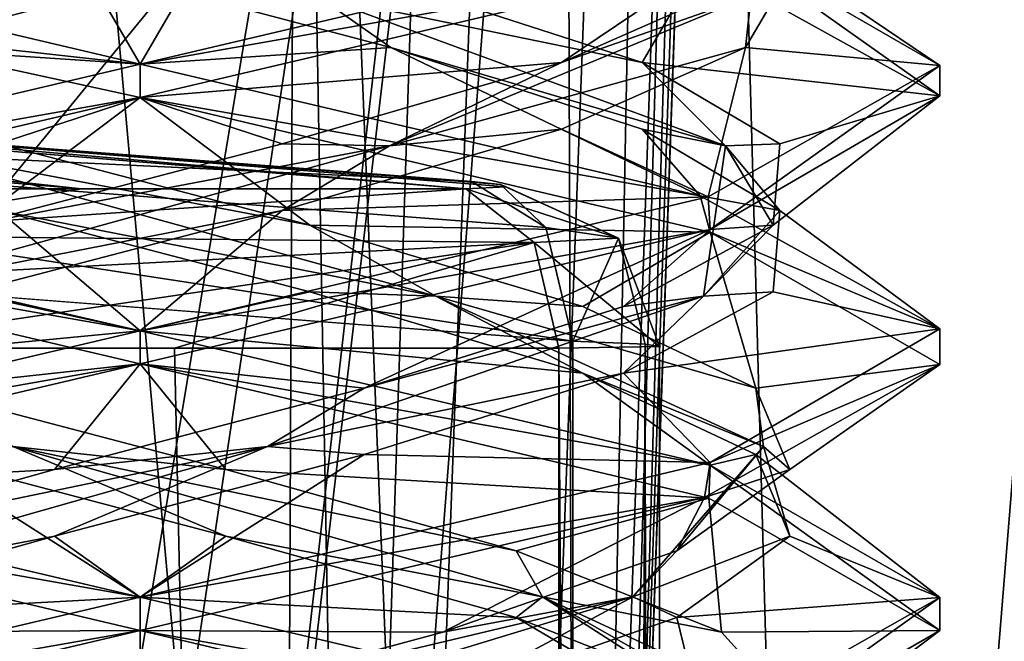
# Model space of a CAD drawing. Header units: millimetres. Extents: x -18.9 to 18.9, y -8.8 to 39.
# Tile 299 of 332: x 9.7 to 11.6, y 28.4 to 29.6. Entities that reach past the tile are written whole.
import ezdxf

# ---------------------------------------------------------------- set-up
doc = ezdxf.new("R2010")
doc.units = ezdxf.units.MM
doc.header["$LTSCALE"] = 41.718519
for name, color, linetype in [('15', 7, 'CONTINUOUS'), ('170', 7, 'CONTINUOUS'), ('171', 7, 'CONTINUOUS'), ('172', 7, 'CONTINUOUS'), ('177', 7, 'CONTINUOUS'), ('178', 7, 'CONTINUOUS'), ('1853', 7, 'CONTINUOUS'), ('1895', 7, 'CONTINUOUS'), ('1896', 7, 'CONTINUOUS'), ('1897', 7, 'CONTINUOUS'), ('1898', 7, 'CONTINUOUS'), ('1899', 7, 'CONTINUOUS'), ('1900', 7, 'CONTINUOUS'), ('1901', 7, 'CONTINUOUS'), ('1902', 7, 'CONTINUOUS'), ('1903', 7, 'CONTINUOUS'), ('1916', 7, 'CONTINUOUS'), ('1917', 7, 'CONTINUOUS'), ('1918', 7, 'CONTINUOUS'), ('193', 7, 'CONTINUOUS'), ('2008', 7, 'CONTINUOUS'), ('303', 7, 'CONTINUOUS'), ('308', 7, 'CONTINUOUS'), ('32', 7, 'CONTINUOUS'), ('47', 7, 'CONTINUOUS'), ('7', 7, 'CONTINUOUS'), ('8', 7, 'CONTINUOUS')]:
    doc.layers.add(name, color=color, linetype=linetype)

msp = doc.modelspace()

# ---------------------------------------------------------------- linework, layer by layer
at = {"layer": '15', "color": 7, "linetype": 'Continuous'}
for points in [[(9.3355, 27.7834, 14.6836), (10.7441, -3.5, 13.6867), (9.3538, 28.967, 14.672), (9.3355, 27.7834, 14.6836)], [(9.3538, 28.967, 14.672), (10.7441, -3.5, 13.6867), (10.0229, 28.967, 14.2233), (9.3538, 28.967, 14.672)], [(10.0229, 28.967, 14.2233), (10.7441, -3.5, 13.6867), (10.7441, 28.967, 13.6867), (10.0229, 28.967, 14.2233)]]:
    msp.add_3dface(points, dxfattribs=at)
at = {"layer": '170', "color": 7, "linetype": 'Continuous'}
for points in [[(10.7699, 28.9806, 12.9218), (9.2835, 29.0956, 11.5834), (8.001, 29.4035, 10.5486), (10.7699, 28.9806, 12.9218)], [(10.7195, 29.1934, 12.996), (10.7699, 28.9806, 12.9218), (8.001, 29.4035, 10.5486), (10.7195, 29.1934, 12.996)], [(9.0934, 29.3951, 11.8202), (10.5801, 29.2801, 13.1584), (8.001, 29.4035, 10.5486), (9.0934, 29.3951, 11.8202)], [(10.5801, 29.2801, 13.1584), (10.7195, 29.1934, 12.996), (8.001, 29.4035, 10.5486), (10.5801, 29.2801, 13.1584)]]:
    msp.add_3dface(points, dxfattribs=at)
at = {"layer": '171', "color": 7, "linetype": 'Continuous'}
for points in [[(10.5801, 29.2801, 13.1584), (10.6343, 29.2744, 13.2394), (10.7195, 29.1934, 12.996), (10.5801, 29.2801, 13.1584)], [(10.6451, 29.27, 13.3281), (10.5696, 29.2665, 13.4644), (10.8557, 29.1738, 13.3167), (10.6451, 29.27, 13.3281)], [(10.5696, 29.2665, 13.4644), (10.6978, 29.1654, 13.6277), (10.8557, 29.1738, 13.3167), (10.5696, 29.2665, 13.4644)], [(10.6343, 29.2744, 13.2394), (10.6451, 29.27, 13.3281), (10.8557, 29.1738, 13.3167), (10.6343, 29.2744, 13.2394)], [(10.6343, 29.2744, 13.2394), (10.8557, 29.1738, 13.3167), (10.7195, 29.1934, 12.996), (10.6343, 29.2744, 13.2394)], [(10.8557, 29.1738, 13.3167), (10.7699, 28.9806, 12.9218), (10.7195, 29.1934, 12.996), (10.8557, 29.1738, 13.3167)], [(10.6978, 29.1654, 13.6277), (10.9326, 28.9705, 13.346), (10.8557, 29.1738, 13.3167), (10.6978, 29.1654, 13.6277)], [(10.9059, 28.9749, 13.1244), (10.7699, 28.9806, 12.9218), (10.8557, 29.1738, 13.3167), (10.9059, 28.9749, 13.1244)], [(10.9326, 28.9705, 13.346), (10.9059, 28.9749, 13.1244), (10.8557, 29.1738, 13.3167), (10.9326, 28.9705, 13.346)], [(10.7441, 28.967, 13.6867), (10.9326, 28.9705, 13.346), (10.6978, 29.1654, 13.6277), (10.7441, 28.967, 13.6867)]]:
    msp.add_3dface(points, dxfattribs=at)
at = {"layer": '172', "color": 7, "linetype": 'Continuous'}
for points in [[(9.8487, 29.2665, 14.0004), (9.1814, 29.2665, 14.4468), (9.3007, 29.1792, 14.6015), (9.8487, 29.2665, 14.0004)], [(10.5696, 29.2665, 13.4644), (9.8487, 29.2665, 14.0004), (9.3007, 29.1792, 14.6015), (10.5696, 29.2665, 13.4644)], [(10.6978, 29.1654, 13.6277), (10.5696, 29.2665, 13.4644), (9.3007, 29.1792, 14.6015), (10.6978, 29.1654, 13.6277)], [(9.3372, 29.0934, 14.6494), (10.6978, 29.1654, 13.6277), (9.3007, 29.1792, 14.6015), (9.3372, 29.0934, 14.6494)], [(9.3538, 28.967, 14.672), (10.6978, 29.1654, 13.6277), (9.3372, 29.0934, 14.6494), (9.3538, 28.967, 14.672)], [(9.3538, 28.967, 14.672), (10.0229, 28.967, 14.2233), (10.6978, 29.1654, 13.6277), (9.3538, 28.967, 14.672)], [(10.0229, 28.967, 14.2233), (10.7441, 28.967, 13.6867), (10.6978, 29.1654, 13.6277), (10.0229, 28.967, 14.2233)]]:
    msp.add_3dface(points, dxfattribs=at)
at = {"layer": '177', "color": 7, "linetype": 'Continuous'}
for points in [[(11.1255, 34.2886, -5.425), (11.1093, 34.229, -5.6856), (10.7802, 24.4, -5.425), (11.1255, 34.2886, -5.425)], [(11.1093, 34.229, -5.6856), (11.0598, 34.207, -5.9733), (10.7802, 24.4, -5.425), (11.1093, 34.229, -5.6856)], [(10.3829, 24.4, -6.6473), (9.4979, 34.207, -7.7125), (9.3422, 24.4, -7.4034), (10.3829, 24.4, -6.6473)], [(10.2068, 34.207, -7.322), (9.4979, 34.207, -7.7125), (10.3829, 24.4, -6.6473), (10.2068, 34.207, -7.322)], [(10.7475, 34.207, -6.7199), (10.2068, 34.207, -7.322), (10.3829, 24.4, -6.6473), (10.7475, 34.207, -6.7199)], [(10.7802, 24.4, -5.425), (10.7475, 34.207, -6.7199), (10.3829, 24.4, -6.6473), (10.7802, 24.4, -5.425)], [(11.0598, 34.207, -5.9733), (10.7475, 34.207, -6.7199), (10.7802, 24.4, -5.425), (11.0598, 34.207, -5.9733)]]:
    msp.add_3dface(points, dxfattribs=at)
at = {"layer": '178', "color": 7, "linetype": 'Continuous'}
for points in [[(11.1255, 34.2886, -5.425), (10.7802, 24.4, -5.425), (11.1241, 34.2486, -0.7572), (11.1255, 34.2886, -5.425)], [(11.1241, 34.2486, -0.7572), (10.7802, 24.4, -5.425), (11.1226, 34.207, -0.3315), (11.1241, 34.2486, -0.7572)], [(11.1226, 34.207, -0.3315), (10.7802, 24.4, -5.425), (11.1226, 34.207, 2.7187), (11.1226, 34.207, -0.3315)], [(11.1226, 34.207, 2.7187), (10.7802, 24.4, -5.425), (10.9836, 30.2258, 2.6485), (11.1226, 34.207, 2.7187)], [(10.9836, 30.2258, 2.6485), (10.7802, 24.4, -5.425), (10.8484, 26.3538, -0.5912), (10.9836, 30.2258, 2.6485)], [(10.8523, 26.466, -0.2977), (10.9836, 30.2258, 2.6485), (10.8484, 26.3538, -0.5912), (10.8523, 26.466, -0.2977)], [(10.8526, 26.475, -0.2706), (10.9836, 30.2258, 2.6485), (10.8523, 26.466, -0.2977), (10.8526, 26.475, -0.2706)], [(10.8567, 26.593, 0.3638), (10.9836, 30.2258, 2.6485), (10.8526, 26.475, -0.2706), (10.8567, 26.593, 0.3638)], [(10.8567, 26.593, 2.5869), (10.9836, 30.2258, 2.6485), (10.8567, 26.593, 0.3638), (10.8567, 26.593, 2.5869)]]:
    msp.add_3dface(points, dxfattribs=at)
at = {"layer": '1853', "color": 7, "linetype": 'Continuous'}
for points in [[(9.9586, 29.5, 6.8562), (9.3756, 29.5646, 6.9742), (8.894, 29.7512, 7.2995), (9.9586, 29.5, 6.8562)], [(9.9586, 29.4375, 6.8562), (9.3756, 29.5646, 6.9742), (9.9586, 29.5, 6.8562), (9.9586, 29.4375, 6.8562)], [(9.9586, 29.4375, 9.8562), (9.9586, 29.5, 9.8562), (8.8912, 29.248, 9.4102), (9.9586, 29.4375, 9.8562)], [(8.8975, 29.1874, 9.4165), (9.9586, 29.4375, 9.8562), (8.8912, 29.248, 9.4102), (8.8975, 29.1874, 9.4165)], [(9.9586, 28.9375, 6.8562), (8.9036, 29.1858, 7.29), (9.9586, 29, 6.8562), (9.9586, 28.9375, 6.8562)], [(9.9586, 29, 6.8562), (8.9036, 29.1858, 7.29), (9.3756, 29.1271, 6.9742), (9.9586, 29, 6.8562)], [(9.9586, 28.9375, 9.8562), (9.9586, 29, 9.8562), (8.8975, 28.7499, 9.4165), (9.9586, 28.9375, 9.8562)], [(8.9045, 28.6895, 9.4234), (9.9586, 28.9375, 9.8562), (8.8975, 28.7499, 9.4165), (8.9045, 28.6895, 9.4234)], [(9.9586, 28.5, 6.8562), (8.8987, 28.6873, 7.2948), (8.9036, 28.7483, 7.29), (9.9586, 28.5, 6.8562)], [(9.9586, 28.4375, 6.8562), (8.8987, 28.6873, 7.2948), (9.9586, 28.5, 6.8562), (9.9586, 28.4375, 6.8562)], [(9.9586, 28.4375, 9.8562), (9.9586, 28.5, 9.8562), (8.9045, 28.252, 9.4234), (9.9586, 28.4375, 9.8562)], [(8.8968, 28.1872, 9.4158), (9.9586, 28.4375, 9.8562), (8.9045, 28.252, 9.4234), (8.8968, 28.1872, 9.4158)]]:
    msp.add_3dface(points, dxfattribs=at)
at = {"layer": '1895', "color": 7, "linetype": 'Continuous'}
for points in [[(11.0244, 29.7484, 7.3008), (11.1833, 29.684, 8.2491), (11.4585, 29.4977, 8.3668), (11.0244, 29.7484, 7.3008)], [(11.1833, 29.684, 8.2491), (11.0944, 29.5312, 8.8267), (11.4585, 29.4977, 8.3668), (11.1833, 29.684, 8.2491)], [(11.0944, 29.5312, 8.8267), (10.7488, 29.3785, 9.298), (11.0242, 29.2515, 9.4119), (11.0944, 29.5312, 8.8267)], [(11.4585, 29.4977, 8.3668), (11.0944, 29.5312, 8.8267), (11.0242, 29.2515, 9.4119), (11.4585, 29.4977, 8.3668)], [(10.7488, 29.3785, 9.298), (10.2247, 29.2257, 9.5565), (11.0242, 29.2515, 9.4119), (10.7488, 29.3785, 9.298)], [(10.2247, 29.2257, 9.5565), (9.9586, 29, 9.8562), (11.0242, 29.2515, 9.4119), (10.2247, 29.2257, 9.5565)], [(9.6404, 29.0729, 9.5437), (9.9586, 29, 9.8562), (10.2247, 29.2257, 9.5565), (9.6404, 29.0729, 9.5437)], [(9.128, 28.9201, 9.2626), (9.9586, 29, 9.8562), (9.6404, 29.0729, 9.5437), (9.128, 28.9201, 9.2626)], [(8.8975, 28.7499, 9.4165), (9.9586, 29, 9.8562), (9.128, 28.9201, 9.2626), (8.8975, 28.7499, 9.4165)]]:
    msp.add_3dface(points, dxfattribs=at)
at = {"layer": '1896', "color": 7, "linetype": 'Continuous'}
for points in [[(11.0944, 29.5312, 8.8267), (11.1833, 29.684, 8.2491), (11.1047, 29.629, 8.6882), (11.0944, 29.5312, 8.8267)], [(10.7488, 29.5035, 9.298), (11.1047, 29.629, 8.6882), (11.0944, 29.6562, 8.8267), (10.7488, 29.5035, 9.298)], [(10.4263, 29.347, 9.454), (11.0944, 29.5312, 8.8267), (11.1047, 29.629, 8.6882), (10.4263, 29.347, 9.454)], [(10.4263, 29.347, 9.454), (11.1047, 29.629, 8.6882), (10.7488, 29.5035, 9.298), (10.4263, 29.347, 9.454)], [(10.7488, 29.3785, 9.298), (11.0944, 29.5312, 8.8267), (10.4263, 29.347, 9.454), (10.7488, 29.3785, 9.298)], [(10.2247, 29.3507, 9.5565), (10.4263, 29.347, 9.454), (10.7488, 29.5035, 9.298), (10.2247, 29.3507, 9.5565)], [(10.2247, 29.2257, 9.5565), (10.7488, 29.3785, 9.298), (10.4263, 29.347, 9.454), (10.2247, 29.2257, 9.5565)], [(9.404, 29.0649, 9.4128), (10.2247, 29.2257, 9.5565), (10.4263, 29.347, 9.454), (9.404, 29.0649, 9.4128)], [(9.404, 29.0649, 9.4128), (10.4263, 29.347, 9.454), (9.6404, 29.1979, 9.5437), (9.404, 29.0649, 9.4128)], [(9.6404, 29.1979, 9.5437), (10.4263, 29.347, 9.454), (10.2247, 29.3507, 9.5565), (9.6404, 29.1979, 9.5437)], [(9.6404, 29.0729, 9.5437), (10.2247, 29.2257, 9.5565), (9.404, 29.0649, 9.4128), (9.6404, 29.0729, 9.5437)], [(9.9586, 28.2188, 7.163), (9.3909, 28.309, 7.2658), (9.0343, 28.5008, 7.6016), (9.9586, 28.2188, 7.163)], [(9.9586, 28.2188, 7.163), (9.0343, 28.5008, 7.6016), (9.9586, 28.2812, 7.1269), (9.9586, 28.2188, 7.163)], [(9.9586, 28.2812, 7.1269), (9.0343, 28.5008, 7.6016), (9.3909, 28.434, 7.2658), (9.9586, 28.2812, 7.1269)]]:
    msp.add_3dface(points, dxfattribs=at)
at = {"layer": '1897', "color": 7, "linetype": 'Continuous'}
for points in [[(9.9586, 29.4375, 9.8562), (10.7488, 29.5035, 9.298), (11.0242, 29.689, 9.4119), (9.9586, 29.4375, 9.8562)], [(10.7488, 29.5035, 9.298), (11.0944, 29.6562, 8.8267), (11.0242, 29.689, 9.4119), (10.7488, 29.5035, 9.298)], [(9.9586, 29.4375, 9.8562), (10.2247, 29.3507, 9.5565), (10.7488, 29.5035, 9.298), (9.9586, 29.4375, 9.8562)], [(9.9586, 29.4375, 9.8562), (8.8975, 29.1874, 9.4165), (9.6404, 29.1979, 9.5437), (9.9586, 29.4375, 9.8562)], [(9.9586, 29.4375, 9.8562), (9.6404, 29.1979, 9.5437), (10.2247, 29.3507, 9.5565), (9.9586, 29.4375, 9.8562)], [(8.8987, 28.6873, 7.2948), (9.9586, 28.4375, 6.8562), (9.3909, 28.434, 7.2658), (8.8987, 28.6873, 7.2948)], [(9.9586, 28.4375, 6.8562), (9.9586, 28.2812, 7.1269), (9.3909, 28.434, 7.2658), (9.9586, 28.4375, 6.8562)], [(9.9586, 28.2812, 7.1269), (9.9586, 28.4375, 6.8562), (11.0175, 28.188, 7.2938), (9.9586, 28.2812, 7.1269)]]:
    msp.add_3dface(points, dxfattribs=at)
at = {"layer": '1898', "color": 7, "linetype": 'Continuous'}
for points in [[(10.0657, 29.684, 9.5809), (9.9586, 29.5, 9.8562), (11.0245, 29.7516, 9.4116), (10.0657, 29.684, 9.5809)], [(9.4881, 29.5312, 9.492), (9.9586, 29.5, 9.8562), (10.0657, 29.684, 9.5809), (9.4881, 29.5312, 9.492)], [(8.8912, 29.248, 9.4102), (9.9586, 29.5, 9.8562), (9.4881, 29.5312, 9.492), (8.8912, 29.248, 9.4102)], [(9.9586, 28.5, 6.8562), (8.9036, 28.7483, 7.29), (9.5381, 28.7674, 7.201), (9.9586, 28.5, 6.8562)], [(10.119, 28.6146, 7.1374), (9.9586, 28.5, 6.8562), (9.5381, 28.7674, 7.201), (10.119, 28.6146, 7.1374)], [(10.6637, 28.4618, 7.3492), (9.9586, 28.5, 6.8562), (10.119, 28.6146, 7.1374), (10.6637, 28.4618, 7.3492)], [(9.9586, 28.5, 6.8562), (10.6637, 28.4618, 7.3492), (11.0255, 28.2481, 7.3019), (9.9586, 28.5, 6.8562)], [(10.6637, 28.4618, 7.3492), (11.049, 28.309, 7.7886), (11.0255, 28.2481, 7.3019), (10.6637, 28.4618, 7.3492)]]:
    msp.add_3dface(points, dxfattribs=at)
at = {"layer": '1899', "color": 7, "linetype": 'Continuous'}
for points in [[(9.4881, 29.5312, 9.492), (10.0657, 29.684, 9.5809), (9.6266, 29.629, 9.5024), (9.4881, 29.5312, 9.492)], [(10.119, 28.7396, 7.1374), (9.7199, 28.7829, 7.1871), (9.5381, 28.8924, 7.201), (10.119, 28.7396, 7.1374)], [(10.119, 28.6146, 7.1374), (9.5381, 28.7674, 7.201), (9.7199, 28.7829, 7.1871), (10.119, 28.6146, 7.1374)], [(10.7133, 28.5008, 7.4319), (10.119, 28.6146, 7.1374), (9.7199, 28.7829, 7.1871), (10.7133, 28.5008, 7.4319)], [(10.7133, 28.5008, 7.4319), (9.7199, 28.7829, 7.1871), (10.6637, 28.5868, 7.3492), (10.7133, 28.5008, 7.4319)], [(10.6637, 28.5868, 7.3492), (9.7199, 28.7829, 7.1871), (10.119, 28.7396, 7.1374), (10.6637, 28.5868, 7.3492)], [(10.6637, 28.4618, 7.3492), (10.119, 28.6146, 7.1374), (10.7133, 28.5008, 7.4319), (10.6637, 28.4618, 7.3492)], [(11.049, 28.434, 7.7886), (10.7133, 28.5008, 7.4319), (10.6637, 28.5868, 7.3492), (11.049, 28.434, 7.7886)], [(11.049, 28.309, 7.7886), (10.6637, 28.4618, 7.3492), (10.7133, 28.5008, 7.4319), (11.049, 28.309, 7.7886)], [(11.1519, 28.2188, 8.3562), (11.049, 28.309, 7.7886), (10.7133, 28.5008, 7.4319), (11.1519, 28.2188, 8.3562)], [(11.1519, 28.2188, 8.3562), (10.7133, 28.5008, 7.4319), (11.1879, 28.2812, 8.3562), (11.1519, 28.2188, 8.3562)], [(11.1879, 28.2812, 8.3562), (10.7133, 28.5008, 7.4319), (11.049, 28.434, 7.7886), (11.1879, 28.2812, 8.3562)]]:
    msp.add_3dface(points, dxfattribs=at)
at = {"layer": '1900', "color": 7, "linetype": 'Continuous'}
for points in [[(8.9036, 29.1858, 7.29), (9.9586, 28.9375, 6.8562), (9.5381, 28.8924, 7.201), (8.9036, 29.1858, 7.29)], [(9.9586, 28.9375, 6.8562), (10.119, 28.7396, 7.1374), (9.5381, 28.8924, 7.201), (9.9586, 28.9375, 6.8562)], [(10.119, 28.7396, 7.1374), (9.9586, 28.9375, 6.8562), (11.0255, 28.6856, 7.3019), (10.119, 28.7396, 7.1374)], [(10.6637, 28.5868, 7.3492), (10.119, 28.7396, 7.1374), (11.0255, 28.6856, 7.3019), (10.6637, 28.5868, 7.3492)], [(11.049, 28.434, 7.7886), (10.6637, 28.5868, 7.3492), (11.0255, 28.6856, 7.3019), (11.049, 28.434, 7.7886)], [(11.4586, 28.4373, 8.3571), (11.049, 28.434, 7.7886), (11.0255, 28.6856, 7.3019), (11.4586, 28.4373, 8.3571)], [(11.0256, 28.1894, 9.4105), (11.049, 28.1285, 8.9239), (11.4586, 28.4373, 8.3571), (11.0256, 28.1894, 9.4105)], [(11.049, 28.1285, 8.9239), (11.1879, 28.2812, 8.3562), (11.4586, 28.4373, 8.3571), (11.049, 28.1285, 8.9239)], [(11.1879, 28.2812, 8.3562), (11.049, 28.434, 7.7886), (11.4586, 28.4373, 8.3571), (11.1879, 28.2812, 8.3562)]]:
    msp.add_3dface(points, dxfattribs=at)
at = {"layer": '1901', "color": 7, "linetype": 'Continuous'}
for points in [[(9.9586, 29, 6.8562), (9.3756, 29.1271, 6.9742), (9.6925, 29.2257, 7.156), (9.9586, 29, 6.8562)], [(10.2768, 29.0729, 7.1688), (9.9586, 29, 6.8562), (9.6925, 29.2257, 7.156), (10.2768, 29.0729, 7.1688)], [(10.7891, 28.9201, 7.4499), (9.9586, 29, 6.8562), (10.2768, 29.0729, 7.1688), (10.7891, 28.9201, 7.4499)], [(9.9586, 29, 6.8562), (10.7891, 28.9201, 7.4499), (11.0281, 28.7473, 7.3045), (9.9586, 29, 6.8562)], [(10.7891, 28.9201, 7.4499), (11.1138, 28.7674, 7.9358), (11.0281, 28.7473, 7.3045), (10.7891, 28.9201, 7.4499)], [(11.0281, 28.7473, 7.3045), (11.1138, 28.7674, 7.9358), (11.4586, 28.4991, 8.3603), (11.0281, 28.7473, 7.3045)], [(11.1138, 28.7674, 7.9358), (11.1774, 28.6146, 8.5167), (11.4586, 28.4991, 8.3603), (11.1138, 28.7674, 7.9358)], [(11.1774, 28.6146, 8.5167), (10.9656, 28.4618, 9.0614), (11.4586, 28.4991, 8.3603), (11.1774, 28.6146, 8.5167)], [(11.4586, 28.4991, 8.3603), (10.9656, 28.4618, 9.0614), (11.0169, 28.2493, 9.4192), (11.4586, 28.4991, 8.3603)], [(10.9656, 28.4618, 9.0614), (10.5262, 28.309, 9.4467), (11.0169, 28.2493, 9.4192), (10.9656, 28.4618, 9.0614)]]:
    msp.add_3dface(points, dxfattribs=at)
at = {"layer": '1902', "color": 7, "linetype": 'Continuous'}
for points in [[(10.2768, 29.1979, 7.1688), (9.4909, 29.347, 7.2584), (9.6925, 29.3507, 7.156), (10.2768, 29.1979, 7.1688)], [(10.5131, 29.0649, 7.2996), (9.6925, 29.2257, 7.156), (9.4909, 29.347, 7.2584), (10.5131, 29.0649, 7.2996)], [(10.5131, 29.0649, 7.2996), (9.4909, 29.347, 7.2584), (10.2768, 29.1979, 7.1688), (10.5131, 29.0649, 7.2996)], [(10.2768, 29.0729, 7.1688), (9.6925, 29.2257, 7.156), (10.5131, 29.0649, 7.2996), (10.2768, 29.0729, 7.1688)], [(10.7891, 29.0451, 7.4499), (10.5131, 29.0649, 7.2996), (10.2768, 29.1979, 7.1688), (10.7891, 29.0451, 7.4499)], [(10.7891, 28.9201, 7.4499), (10.2768, 29.0729, 7.1688), (10.5131, 29.0649, 7.2996), (10.7891, 28.9201, 7.4499)], [(11.1277, 28.7829, 8.1176), (10.7891, 28.9201, 7.4499), (10.5131, 29.0649, 7.2996), (11.1277, 28.7829, 8.1176)], [(11.1277, 28.7829, 8.1176), (10.5131, 29.0649, 7.2996), (11.1138, 28.8924, 7.9358), (11.1277, 28.7829, 8.1176)], [(11.1138, 28.8924, 7.9358), (10.5131, 29.0649, 7.2996), (10.7891, 29.0451, 7.4499), (11.1138, 28.8924, 7.9358)], [(11.1138, 28.7674, 7.9358), (10.7891, 28.9201, 7.4499), (11.1277, 28.7829, 8.1176), (11.1138, 28.7674, 7.9358)], [(11.1774, 28.7396, 8.5167), (11.1277, 28.7829, 8.1176), (11.1138, 28.8924, 7.9358), (11.1774, 28.7396, 8.5167)], [(10.8829, 28.5008, 9.1109), (11.1774, 28.6146, 8.5167), (11.1277, 28.7829, 8.1176), (10.8829, 28.5008, 9.1109)], [(10.8829, 28.5008, 9.1109), (11.1277, 28.7829, 8.1176), (10.9656, 28.5868, 9.0614), (10.8829, 28.5008, 9.1109)], [(10.9656, 28.5868, 9.0614), (11.1277, 28.7829, 8.1176), (11.1774, 28.7396, 8.5167), (10.9656, 28.5868, 9.0614)], [(11.1774, 28.6146, 8.5167), (11.1138, 28.7674, 7.9358), (11.1277, 28.7829, 8.1176), (11.1774, 28.6146, 8.5167)], [(10.9656, 28.4618, 9.0614), (11.1774, 28.6146, 8.5167), (10.8829, 28.5008, 9.1109), (10.9656, 28.4618, 9.0614)], [(10.5262, 28.434, 9.4467), (10.8829, 28.5008, 9.1109), (10.9656, 28.5868, 9.0614), (10.5262, 28.434, 9.4467)], [(9.9586, 28.2188, 9.5495), (10.5262, 28.309, 9.4467), (10.8829, 28.5008, 9.1109), (9.9586, 28.2188, 9.5495)], [(9.9586, 28.2188, 9.5495), (10.8829, 28.5008, 9.1109), (9.9586, 28.2812, 9.5856), (9.9586, 28.2188, 9.5495)], [(9.9586, 28.2812, 9.5856), (10.8829, 28.5008, 9.1109), (10.5262, 28.434, 9.4467), (9.9586, 28.2812, 9.5856)], [(10.5262, 28.309, 9.4467), (10.9656, 28.4618, 9.0614), (10.8829, 28.5008, 9.1109), (10.5262, 28.309, 9.4467)]]:
    msp.add_3dface(points, dxfattribs=at)
at = {"layer": '1903', "color": 7, "linetype": 'Continuous'}
for points in [[(9.3756, 29.5646, 6.9742), (9.9586, 29.4375, 6.8562), (9.6925, 29.3507, 7.156), (9.3756, 29.5646, 6.9742)], [(9.9586, 29.4375, 6.8562), (10.2768, 29.1979, 7.1688), (9.6925, 29.3507, 7.156), (9.9586, 29.4375, 6.8562)], [(10.2768, 29.1979, 7.1688), (9.9586, 29.4375, 6.8562), (11.0281, 29.1848, 7.3045), (10.2768, 29.1979, 7.1688)], [(10.7891, 29.0451, 7.4499), (10.2768, 29.1979, 7.1688), (11.0281, 29.1848, 7.3045), (10.7891, 29.0451, 7.4499)], [(11.1138, 28.8924, 7.9358), (10.7891, 29.0451, 7.4499), (11.0281, 29.1848, 7.3045), (11.1138, 28.8924, 7.9358)], [(11.4586, 28.9366, 8.3603), (11.1138, 28.8924, 7.9358), (11.0281, 29.1848, 7.3045), (11.4586, 28.9366, 8.3603)], [(11.0169, 28.6868, 9.4192), (11.1774, 28.7396, 8.5167), (11.4586, 28.9366, 8.3603), (11.0169, 28.6868, 9.4192)], [(11.1774, 28.7396, 8.5167), (11.1138, 28.8924, 7.9358), (11.4586, 28.9366, 8.3603), (11.1774, 28.7396, 8.5167)], [(10.9656, 28.5868, 9.0614), (11.1774, 28.7396, 8.5167), (11.0169, 28.6868, 9.4192), (10.9656, 28.5868, 9.0614)], [(9.9586, 28.4375, 9.8562), (10.5262, 28.434, 9.4467), (11.0169, 28.6868, 9.4192), (9.9586, 28.4375, 9.8562)], [(10.5262, 28.434, 9.4467), (10.9656, 28.5868, 9.0614), (11.0169, 28.6868, 9.4192), (10.5262, 28.434, 9.4467)], [(9.9586, 28.4375, 9.8562), (8.8968, 28.1872, 9.4158), (9.9586, 28.2812, 9.5856), (9.9586, 28.4375, 9.8562)], [(9.9586, 28.4375, 9.8562), (9.9586, 28.2812, 9.5856), (10.5262, 28.434, 9.4467), (9.9586, 28.4375, 9.8562)]]:
    msp.add_3dface(points, dxfattribs=at)
at = {"layer": '1916', "color": 7, "linetype": 'Continuous'}
for points in [[(9.9586, 29.5, 6.8562), (8.894, 29.7512, 7.2995), (9.8514, 29.684, 7.1315), (9.9586, 29.5, 6.8562)], [(10.429, 29.5312, 7.2205), (9.9586, 29.5, 6.8562), (9.8514, 29.684, 7.1315), (10.429, 29.5312, 7.2205)], [(9.9586, 29.5, 6.8562), (10.429, 29.5312, 7.2205), (11.009, 29.253, 7.2855), (9.9586, 29.5, 6.8562)], [(10.429, 29.5312, 7.2205), (10.9003, 29.3785, 7.566), (11.009, 29.253, 7.2855), (10.429, 29.5312, 7.2205)], [(10.9003, 29.3785, 7.566), (11.1588, 29.2257, 8.0902), (11.009, 29.253, 7.2855), (10.9003, 29.3785, 7.566)], [(11.009, 29.253, 7.2855), (11.1588, 29.2257, 8.0902), (11.4585, 29.0033, 8.3408), (11.009, 29.253, 7.2855)], [(11.1588, 29.2257, 8.0902), (11.1461, 29.0729, 8.6744), (11.4585, 29.0033, 8.3408), (11.1588, 29.2257, 8.0902)], [(11.1461, 29.0729, 8.6744), (10.865, 28.9201, 9.1868), (11.4585, 29.0033, 8.3408), (11.1461, 29.0729, 8.6744)], [(11.4585, 29.0033, 8.3408), (10.865, 28.9201, 9.1868), (11.0276, 28.7525, 9.4085), (11.4585, 29.0033, 8.3408)], [(10.865, 28.9201, 9.1868), (10.379, 28.7674, 9.5115), (11.0276, 28.7525, 9.4085), (10.865, 28.9201, 9.1868)], [(9.7981, 28.6146, 9.5751), (9.9586, 28.5, 9.8562), (10.379, 28.7674, 9.5115), (9.7981, 28.6146, 9.5751)], [(10.379, 28.7674, 9.5115), (9.9586, 28.5, 9.8562), (11.0276, 28.7525, 9.4085), (10.379, 28.7674, 9.5115)], [(9.2534, 28.4618, 9.3633), (9.9586, 28.5, 9.8562), (9.7981, 28.6146, 9.5751), (9.2534, 28.4618, 9.3633)], [(8.9045, 28.252, 9.4234), (9.9586, 28.5, 9.8562), (9.2534, 28.4618, 9.3633), (8.9045, 28.252, 9.4234)]]:
    msp.add_3dface(points, dxfattribs=at)
at = {"layer": '1917', "color": 7, "linetype": 'Continuous'}
for points in [[(10.429, 29.5312, 7.2205), (9.8514, 29.684, 7.1315), (10.2906, 29.629, 7.2101), (10.429, 29.5312, 7.2205)], [(10.9003, 29.5035, 7.566), (10.2906, 29.629, 7.2101), (10.429, 29.6562, 7.2205), (10.9003, 29.5035, 7.566)], [(11.0564, 29.347, 7.8885), (10.429, 29.5312, 7.2205), (10.2906, 29.629, 7.2101), (11.0564, 29.347, 7.8885)], [(11.0564, 29.347, 7.8885), (10.2906, 29.629, 7.2101), (10.9003, 29.5035, 7.566), (11.0564, 29.347, 7.8885)], [(10.9003, 29.3785, 7.566), (10.429, 29.5312, 7.2205), (11.0564, 29.347, 7.8885), (10.9003, 29.3785, 7.566)], [(11.1588, 29.3507, 8.0902), (11.0564, 29.347, 7.8885), (10.9003, 29.5035, 7.566), (11.1588, 29.3507, 8.0902)], [(11.1588, 29.2257, 8.0902), (10.9003, 29.3785, 7.566), (11.0564, 29.347, 7.8885), (11.1588, 29.2257, 8.0902)], [(11.0152, 29.0649, 8.9108), (11.1588, 29.2257, 8.0902), (11.0564, 29.347, 7.8885), (11.0152, 29.0649, 8.9108)], [(11.0152, 29.0649, 8.9108), (11.0564, 29.347, 7.8885), (11.1461, 29.1979, 8.6744), (11.0152, 29.0649, 8.9108)], [(11.1461, 29.1979, 8.6744), (11.0564, 29.347, 7.8885), (11.1588, 29.3507, 8.0902), (11.1461, 29.1979, 8.6744)], [(11.1461, 29.0729, 8.6744), (11.1588, 29.2257, 8.0902), (11.0152, 29.0649, 8.9108), (11.1461, 29.0729, 8.6744)], [(10.865, 29.0451, 9.1868), (11.0152, 29.0649, 8.9108), (11.1461, 29.1979, 8.6744), (10.865, 29.0451, 9.1868)], [(10.1973, 28.7829, 9.5254), (10.865, 28.9201, 9.1868), (11.0152, 29.0649, 8.9108), (10.1973, 28.7829, 9.5254)], [(10.1973, 28.7829, 9.5254), (11.0152, 29.0649, 8.9108), (10.379, 28.8924, 9.5115), (10.1973, 28.7829, 9.5254)], [(10.379, 28.8924, 9.5115), (11.0152, 29.0649, 8.9108), (10.865, 29.0451, 9.1868), (10.379, 28.8924, 9.5115)], [(10.865, 28.9201, 9.1868), (11.1461, 29.0729, 8.6744), (11.0152, 29.0649, 8.9108), (10.865, 28.9201, 9.1868)], [(10.379, 28.7674, 9.5115), (10.865, 28.9201, 9.1868), (10.1973, 28.7829, 9.5254), (10.379, 28.7674, 9.5115)], [(9.7981, 28.7396, 9.5751), (10.1973, 28.7829, 9.5254), (10.379, 28.8924, 9.5115), (9.7981, 28.7396, 9.5751)], [(9.2039, 28.5008, 9.2806), (9.7981, 28.6146, 9.5751), (10.1973, 28.7829, 9.5254), (9.2039, 28.5008, 9.2806)], [(9.2039, 28.5008, 9.2806), (10.1973, 28.7829, 9.5254), (9.2534, 28.5868, 9.3633), (9.2039, 28.5008, 9.2806)], [(9.2534, 28.5868, 9.3633), (10.1973, 28.7829, 9.5254), (9.7981, 28.7396, 9.5751), (9.2534, 28.5868, 9.3633)], [(9.7981, 28.6146, 9.5751), (10.379, 28.7674, 9.5115), (10.1973, 28.7829, 9.5254), (9.7981, 28.6146, 9.5751)], [(9.2534, 28.4618, 9.3633), (9.7981, 28.6146, 9.5751), (9.2039, 28.5008, 9.2806), (9.2534, 28.4618, 9.3633)]]:
    msp.add_3dface(points, dxfattribs=at)
at = {"layer": '1918', "color": 7, "linetype": 'Continuous'}
for points in [[(10.9003, 29.5035, 7.566), (10.429, 29.6562, 7.2205), (11.009, 29.6905, 7.2855), (10.9003, 29.5035, 7.566)], [(11.4585, 29.4408, 8.3408), (10.9003, 29.5035, 7.566), (11.009, 29.6905, 7.2855), (11.4585, 29.4408, 8.3408)], [(11.1588, 29.3507, 8.0902), (10.9003, 29.5035, 7.566), (11.4585, 29.4408, 8.3408), (11.1588, 29.3507, 8.0902)], [(11.0276, 29.19, 9.4085), (11.1461, 29.1979, 8.6744), (11.4585, 29.4408, 8.3408), (11.0276, 29.19, 9.4085)], [(11.1461, 29.1979, 8.6744), (11.1588, 29.3507, 8.0902), (11.4585, 29.4408, 8.3408), (11.1461, 29.1979, 8.6744)], [(9.9586, 28.9375, 9.8562), (10.379, 28.8924, 9.5115), (11.0276, 29.19, 9.4085), (9.9586, 28.9375, 9.8562)], [(10.379, 28.8924, 9.5115), (10.865, 29.0451, 9.1868), (11.0276, 29.19, 9.4085), (10.379, 28.8924, 9.5115)], [(10.865, 29.0451, 9.1868), (11.1461, 29.1979, 8.6744), (11.0276, 29.19, 9.4085), (10.865, 29.0451, 9.1868)], [(9.9586, 28.9375, 9.8562), (8.9045, 28.6895, 9.4234), (9.7981, 28.7396, 9.5751), (9.9586, 28.9375, 9.8562)], [(9.9586, 28.9375, 9.8562), (9.7981, 28.7396, 9.5751), (10.379, 28.8924, 9.5115), (9.9586, 28.9375, 9.8562)], [(8.9045, 28.6895, 9.4234), (9.2534, 28.5868, 9.3633), (9.7981, 28.7396, 9.5751), (8.9045, 28.6895, 9.4234)]]:
    msp.add_3dface(points, dxfattribs=at)
at = {"layer": '193', "color": 7, "linetype": 'Continuous'}
for points in [[(9.5969, 34.207, -9.4025), (10.9356, 34.207, -8.8349), (9.6585, 26.593, -9.6612), (9.5969, 34.207, -9.4025)], [(9.6585, 26.593, -9.6612), (10.9356, 34.207, -8.8349), (9.7953, 26.593, -9.6279), (9.6585, 26.593, -9.6612)], [(9.7953, 26.593, -9.6279), (10.9356, 34.207, -8.8349), (9.8146, 24.4, -9.702), (9.7953, 26.593, -9.6279)], [(10.9356, 34.207, -8.8349), (10.9724, 34.207, -8.8105), (9.8146, 24.4, -9.702), (10.9356, 34.207, -8.8349)], [(9.8146, 24.4, -9.702), (10.9724, 34.207, -8.8105), (11.2432, 24.4, -9.0398), (9.8146, 24.4, -9.702)], [(10.9724, 34.207, -8.8105), (12.0413, 34.207, -7.7618), (11.2432, 24.4, -9.0398), (10.9724, 34.207, -8.8105)], [(12.0413, 34.207, -7.7618), (12.1539, 31.0109, -7.7953), (11.2432, 24.4, -9.0398), (12.0413, 34.207, -7.7618)], [(12.1539, 31.0109, -7.7953), (12.2965, 26.2162, -7.8833), (11.2432, 24.4, -9.0398), (12.1539, 31.0109, -7.7953)]]:
    msp.add_3dface(points, dxfattribs=at)
at = {"layer": '2008', "color": 7, "linetype": 'Continuous'}
for points in [[(9.9586, 29.5, 9.8562), (11.0242, 29.689, 9.4119), (11.0245, 29.7516, 9.4116), (9.9586, 29.5, 9.8562)], [(11.0244, 29.7484, 7.3008), (11.4585, 29.4408, 8.3408), (11.009, 29.6905, 7.2855), (11.0244, 29.7484, 7.3008)], [(11.0244, 29.7484, 7.3008), (11.4585, 29.4977, 8.3668), (11.4585, 29.4408, 8.3408), (11.0244, 29.7484, 7.3008)], [(9.9586, 29.5, 9.8562), (9.9586, 29.4375, 9.8562), (11.0242, 29.689, 9.4119), (9.9586, 29.5, 9.8562)], [(9.9586, 29.4375, 6.8562), (9.9586, 29.5, 6.8562), (11.009, 29.253, 7.2855), (9.9586, 29.4375, 6.8562)], [(11.4585, 29.4977, 8.3668), (11.0242, 29.2515, 9.4119), (11.0276, 29.19, 9.4085), (11.4585, 29.4977, 8.3668)], [(11.4585, 29.4977, 8.3668), (11.0276, 29.19, 9.4085), (11.4585, 29.4408, 8.3408), (11.4585, 29.4977, 8.3668)], [(11.0281, 29.1848, 7.3045), (9.9586, 29.4375, 6.8562), (11.009, 29.253, 7.2855), (11.0281, 29.1848, 7.3045)], [(11.0242, 29.2515, 9.4119), (9.9586, 29, 9.8562), (11.0276, 29.19, 9.4085), (11.0242, 29.2515, 9.4119)], [(11.0281, 29.1848, 7.3045), (11.009, 29.253, 7.2855), (11.4585, 29.0033, 8.3408), (11.0281, 29.1848, 7.3045)], [(9.9586, 29, 9.8562), (9.9586, 28.9375, 9.8562), (11.0276, 29.19, 9.4085), (9.9586, 29, 9.8562)], [(11.4586, 28.9366, 8.3603), (11.0281, 29.1848, 7.3045), (11.4585, 29.0033, 8.3408), (11.4586, 28.9366, 8.3603)], [(11.4586, 28.9366, 8.3603), (11.4585, 29.0033, 8.3408), (11.0276, 28.7525, 9.4085), (11.4586, 28.9366, 8.3603)], [(9.9586, 28.9375, 6.8562), (9.9586, 29, 6.8562), (11.0281, 28.7473, 7.3045), (9.9586, 28.9375, 6.8562)], [(11.0255, 28.6856, 7.3019), (9.9586, 28.9375, 6.8562), (11.0281, 28.7473, 7.3045), (11.0255, 28.6856, 7.3019)], [(11.0169, 28.6868, 9.4192), (11.4586, 28.9366, 8.3603), (11.0276, 28.7525, 9.4085), (11.0169, 28.6868, 9.4192)], [(9.9586, 28.5, 9.8562), (11.0169, 28.6868, 9.4192), (11.0276, 28.7525, 9.4085), (9.9586, 28.5, 9.8562)], [(11.4586, 28.4373, 8.3571), (11.0255, 28.6856, 7.3019), (11.0281, 28.7473, 7.3045), (11.4586, 28.4373, 8.3571)], [(11.4586, 28.4373, 8.3571), (11.0281, 28.7473, 7.3045), (11.4586, 28.4991, 8.3603), (11.4586, 28.4373, 8.3571)], [(9.9586, 28.5, 9.8562), (9.9586, 28.4375, 9.8562), (11.0169, 28.6868, 9.4192), (9.9586, 28.5, 9.8562)], [(9.9586, 28.4375, 6.8562), (9.9586, 28.5, 6.8562), (11.0255, 28.2481, 7.3019), (9.9586, 28.4375, 6.8562)], [(11.0256, 28.1894, 9.4105), (11.4586, 28.4991, 8.3603), (11.0169, 28.2493, 9.4192), (11.0256, 28.1894, 9.4105)], [(11.0256, 28.1894, 9.4105), (11.4586, 28.4373, 8.3571), (11.4586, 28.4991, 8.3603), (11.0256, 28.1894, 9.4105)], [(11.0175, 28.188, 7.2938), (9.9586, 28.4375, 6.8562), (11.0255, 28.2481, 7.3019), (11.0175, 28.188, 7.2938)]]:
    msp.add_3dface(points, dxfattribs=at)
at = {"layer": '303', "color": 7, "linetype": 'Continuous'}
for points in [[(7.4082, 34.2035, 4.0342), (10.6149, 34.2035, 3.2184), (7.5137, 26.5965, 3.8256), (7.4082, 34.2035, 4.0342)], [(10.6149, 34.2035, 3.2184), (10.4861, 30.2263, 3.1483), (7.5137, 26.5965, 3.8256), (10.6149, 34.2035, 3.2184)], [(10.4861, 30.2263, 3.1483), (10.3685, 26.5965, 3.0866), (7.5137, 26.5965, 3.8256), (10.4861, 30.2263, 3.1483)]]:
    msp.add_3dface(points, dxfattribs=at)
at = {"layer": '308', "color": 7, "linetype": 'Continuous'}
for points in [[(10.3685, 26.5965, 3.0866), (10.4861, 30.2263, 3.1483), (10.9629, 34.2074, 3.085), (10.3685, 26.5965, 3.0866)], [(10.6782, 26.593, 2.9697), (10.3685, 26.5965, 3.0866), (10.9629, 34.2074, 3.085), (10.6782, 26.593, 2.9697)], [(10.8154, 26.5923, 2.7858), (10.6782, 26.593, 2.9697), (10.9629, 34.2074, 3.085), (10.8154, 26.5923, 2.7858)], [(10.8567, 26.593, 2.5869), (10.8154, 26.5923, 2.7858), (11.0776, 34.2078, 2.926), (10.8567, 26.593, 2.5869)], [(11.0776, 34.2078, 2.926), (10.8154, 26.5923, 2.7858), (10.9629, 34.2074, 3.085), (11.0776, 34.2078, 2.926)], [(10.9836, 30.2258, 2.6485), (10.8567, 26.593, 2.5869), (11.0776, 34.2078, 2.926), (10.9836, 30.2258, 2.6485)]]:
    msp.add_3dface(points, dxfattribs=at)
at = {"layer": '32', "color": 7, "linetype": 'Continuous'}
for points in [[(10.7441, 28.967, 13.6867), (10.9349, -3.5, 13.3102), (10.9326, 28.9705, 13.346), (10.7441, 28.967, 13.6867)], [(10.7441, 28.967, 13.6867), (10.7441, -3.5, 13.6867), (10.9349, -3.5, 13.3102), (10.7441, 28.967, 13.6867)], [(10.7699, -3.5, 12.9218), (10.7699, 28.9806, 12.9218), (10.9059, 28.9749, 13.1244), (10.7699, -3.5, 12.9218)], [(10.9349, -3.5, 13.3102), (10.7699, -3.5, 12.9218), (10.9059, 28.9749, 13.1244), (10.9349, -3.5, 13.3102)], [(10.9326, 28.9705, 13.346), (10.9349, -3.5, 13.3102), (10.9059, 28.9749, 13.1244), (10.9326, 28.9705, 13.346)]]:
    msp.add_3dface(points, dxfattribs=at)
at = {"layer": '47', "color": 7, "linetype": 'Continuous'}
for points in [[(7.5481, 29.516, 10.3863), (7.3022, 29.4817, 11.2695), (9.8487, 29.2665, 14.0004), (7.5481, 29.516, 10.3863)], [(7.8612, 29.49, 10.7112), (7.5481, 29.516, 10.3863), (10.5696, 29.2665, 13.4644), (7.8612, 29.49, 10.7112)], [(10.5696, 29.2665, 13.4644), (7.5481, 29.516, 10.3863), (9.8487, 29.2665, 14.0004), (10.5696, 29.2665, 13.4644)], [(9.8487, 29.2665, 14.0004), (7.3022, 29.4817, 11.2695), (9.1814, 29.2665, 14.4468), (9.8487, 29.2665, 14.0004)], [(9.0934, 29.3951, 11.8202), (7.8612, 29.49, 10.7112), (10.5696, 29.2665, 13.4644), (9.0934, 29.3951, 11.8202)], [(10.5801, 29.2801, 13.1584), (9.0934, 29.3951, 11.8202), (10.6343, 29.2744, 13.2394), (10.5801, 29.2801, 13.1584)], [(10.6343, 29.2744, 13.2394), (9.0934, 29.3951, 11.8202), (10.6451, 29.27, 13.3281), (10.6343, 29.2744, 13.2394)], [(10.6451, 29.27, 13.3281), (9.0934, 29.3951, 11.8202), (10.5696, 29.2665, 13.4644), (10.6451, 29.27, 13.3281)]]:
    msp.add_3dface(points, dxfattribs=at)
at = {"layer": '7', "color": 7, "linetype": 'Continuous'}
for points in [[(10.0975, -3.5, 5.5098), (8.7092, 32.4, 5.7947), (8.432, -3.5, 5.9497), (10.0975, -3.5, 5.5098)], [(10.2565, 32.4, 5.5219), (8.7092, 32.4, 5.7947), (10.0975, -3.5, 5.5098), (10.2565, 32.4, 5.5219)], [(11.7132, -3.5, 6.1104), (10.2565, 32.4, 5.5219), (10.0975, -3.5, 5.5098), (11.7132, -3.5, 6.1104)], [(11.7132, -3.5, 6.1104), (11.7132, 32.4, 6.1104), (10.2565, 32.4, 5.5219), (11.7132, -3.5, 6.1104)]]:
    msp.add_3dface(points, dxfattribs=at)
at = {"layer": '8', "color": 7, "linetype": 'Continuous'}
for points in [[(8.0516, -3.5, 10.4742), (8.0516, 29.1905, 10.4742), (10.7699, -3.5, 12.9218), (8.0516, -3.5, 10.4742)], [(8.0516, 29.1905, 10.4742), (9.2835, 29.0956, 11.5834), (10.7699, -3.5, 12.9218), (8.0516, 29.1905, 10.4742)], [(10.7699, 28.9806, 12.9218), (10.7699, -3.5, 12.9218), (9.2835, 29.0956, 11.5834), (10.7699, 28.9806, 12.9218)]]:
    msp.add_3dface(points, dxfattribs=at)

doc.saveas('drawing.dxf')
